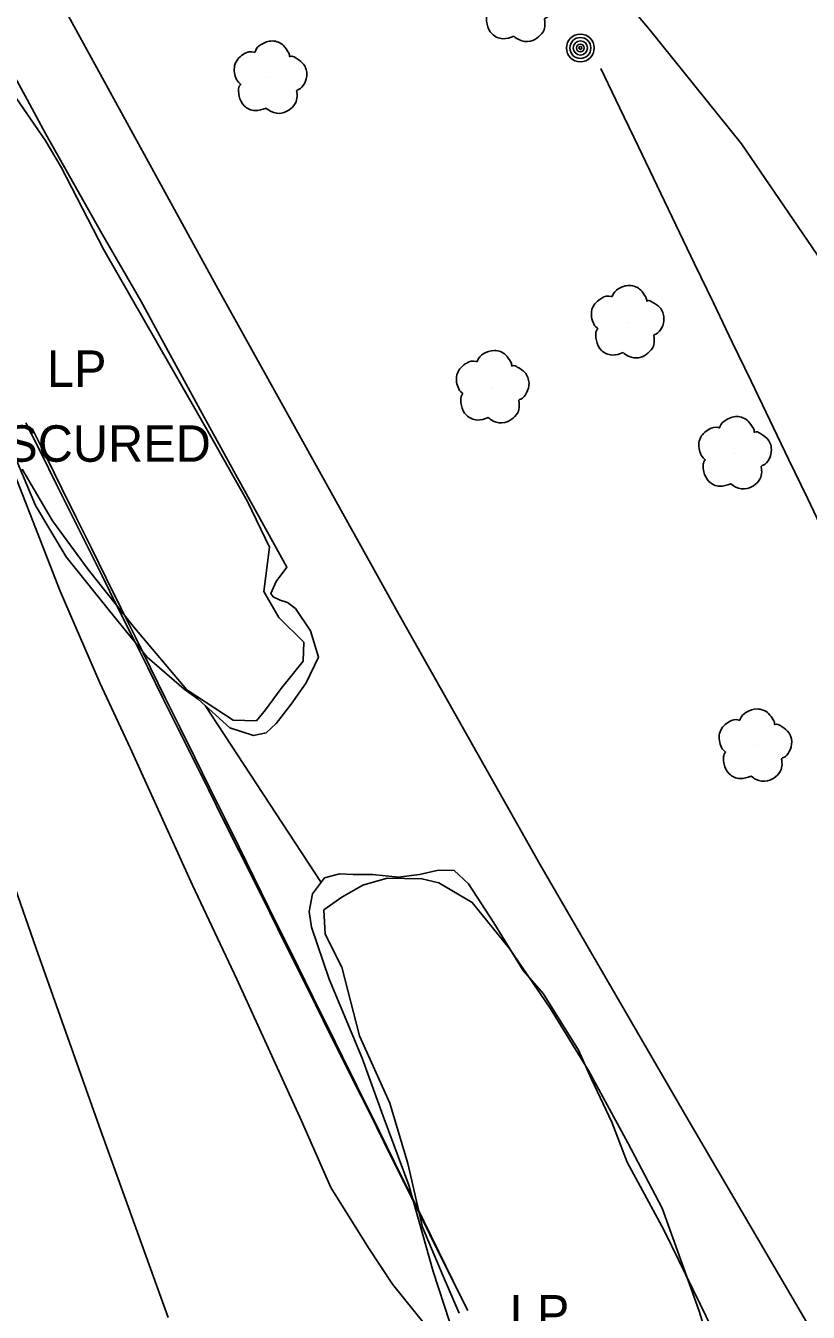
# Model space of a CAD drawing. Extents: x 368532 to 392481, y 10654822 to 10676899.
# Drawn here: x 376254.1 to 376361.6, y 10664864 to 10665040.6 of the extents above; entities that cross this region are included whole.
import ezdxf

# ---------------------------------------------------------------- set-up
doc = ezdxf.new("R2010")
doc.units = 0
for name, color, linetype in [('p_Catenary', 7, 'Continuous'), ('p_dtm obscured area', 7, 'Continuous'), ('p_railroad rr control', 7, 'Continuous'), ('p_road - paved curb', 7, 'Continuous'), ('p_road dirt road', 7, 'Continuous'), ('p_structure fence', 7, 'Continuous'), ('p_utility general pole', 7, 'Continuous'), ('p_veg tree', 7, 'Continuous'), ('p_veg woods', 7, 'Continuous')]:
    doc.layers.add(name, color=color, linetype=linetype)

msp = doc.modelspace()

# ---------------------------------------------------------------- linework, layer by layer
at = {"layer": 'p_Catenary'}
for points in [[(376333.08, 10665034.7), (376335.66, 10665029.34), (376338.24, 10665023.97), (376340.81, 10665018.61), (376343.39, 10665013.25), (376345.97, 10665007.89), (376348.55, 10665002.52), (376351.13, 10664997.16), (376353.71, 10664991.8), (376356.29, 10664986.44), (376358.87, 10664981.07), (376361.45, 10664975.71), (376364.03, 10664970.35)], [(376314.82, 10664864.22), (376312.73, 10664868.42), (376310.64, 10664872.63), (376308.54, 10664876.83), (376306.45, 10664881.03), (376304.36, 10664885.23), (376302.27, 10664889.44), (376300.17, 10664893.64), (376298.08, 10664897.84), (376295.99, 10664902.04), (376293.9, 10664906.25), (376291.8, 10664910.45), (376289.71, 10664914.65), (376287.62, 10664918.85), (376285.53, 10664923.06), (376283.43, 10664927.26), (376281.34, 10664931.46), (376279.25, 10664935.66), (376277.16, 10664939.87), (376275.06, 10664944.07), (376272.97, 10664948.27), (376270.88, 10664952.47), (376268.79, 10664956.68), (376266.69, 10664960.88), (376264.6, 10664965.08), (376262.51, 10664969.28), (376260.42, 10664973.49), (376258.32, 10664977.69), (376256.23, 10664981.89), (376254.14, 10664986.09)], [(376255.03, 10664985.3), (376257.06, 10664981.19), (376259.09, 10664977.08), (376261.12, 10664972.98), (376263.14, 10664968.87), (376265.17, 10664964.76), (376267.2, 10664960.66), (376269.23, 10664956.55), (376271.26, 10664952.45), (376273.28, 10664948.34), (376275.31, 10664944.23), (376277.34, 10664940.13), (376279.37, 10664936.02), (376281.4, 10664931.92), (376283.42, 10664927.81), (376285.45, 10664923.7), (376287.48, 10664919.6), (376289.51, 10664915.49), (376291.54, 10664911.39), (376293.56, 10664907.28), (376295.59, 10664903.17), (376297.62, 10664899.07), (376299.65, 10664894.96), (376301.68, 10664890.85), (376303.7, 10664886.75), (376305.73, 10664882.64), (376307.76, 10664878.54), (376309.79, 10664874.43), (376311.82, 10664870.32), (376313.84, 10664866.22)]]:
    msp.add_lwpolyline(points, dxfattribs=at)
at = {"layer": 'p_dtm obscured area'}
for points in [[(376251.56, 10665035.49), (376254.31, 10665030.47), (376256.9, 10665025.71), (376264.56, 10665012.06), (376269.91, 10665002.8), (376273.94, 10664995.41), (376278.62, 10664986.87), (376282.69, 10664979.42), (376287.33, 10664971.07), (376289.98, 10664966.27), (376288.49, 10664964.28), (376287.78, 10664962.63), (376288.09, 10664962.2), (376289.08, 10664961.75), (376290.05, 10664961.42), (376291.15, 10664960.59), (376293.21, 10664957.5), (376294.32, 10664953.92), (376292.63, 10664950.4), (376290.58, 10664947.44), (376288.53, 10664944.81), (376287.13, 10664943.53), (376285.38, 10664943.14), (376282.16, 10664944.22), (376277.79, 10664948.14)], [(376275.86, 10664949.53), (376270.78, 10664953.93), (376265.62, 10664960.25), (376259.67, 10664967.68), (376255.46, 10664974.73), (376251.51, 10664984.12)], [(376277.79, 10664948.14), (376275.86, 10664949.53)], [(376312.32, 10664862.73), (376310.09, 10664869.6), (376306.73, 10664881.42), (376303.21, 10664890.93), (376300.32, 10664898.86), (376295.78, 10664909.71), (376293.35, 10664916.83), (376293.04, 10664919.02), (376293.5, 10664921.44), (376295.16, 10664923.6), (376297.2, 10664924.19), (376299.09, 10664924.07), (376301.73, 10664924.08), (376305.31, 10664923.73), (376308.17, 10664924.1), (376310.81, 10664924.66), (376312.93, 10664924.61), (376314.9, 10664922.8), (376318.41, 10664917.45), (376322.41, 10664910.89), (376325.18, 10664907.75), (376330.01, 10664899.96), (376331.82, 10664895.99), (376334.61, 10664890.08), (376336.71, 10664884.59), (376341.8, 10664875.22), (376346.74, 10664865.13), (376349.78, 10664858.78)]]:
    msp.add_lwpolyline(points, dxfattribs=at)
at = {"layer": 'p_railroad rr control'}
msp.add_lwpolyline([(376386.08, 10664821.77), (376366.08, 10664854.54), (376345.06, 10664890.43), (376324.71, 10664925.52), (376305.38, 10664959.7), (376280.57, 10665004.42), (376251.39, 10665057.61), (376223.72, 10665108.54), (376199.64, 10665153.53), (376187.41, 10665176.33)], dxfattribs=at)
at = {"layer": 'p_road - paved curb'}
for p, q in [((376258.84, 10664962.96), (376250.93, 10664983.3)), ((376264.28, 10664950.39), (376258.84, 10664962.96)), ((376268.45, 10664941.46), (376264.28, 10664950.39)), ((376277.02, 10664922.6), (376268.45, 10664941.46)), ((376255.55, 10664913.91), (376246.83, 10664938.88)), ((376283.1, 10664909.7), (376277.02, 10664922.6)), ((376264.2, 10664889.52), (376255.55, 10664913.91)), ((376291.99, 10664890.27), (376283.1, 10664909.7)), ((376273.7, 10664863.3), (376264.2, 10664889.52)), ((376296.04, 10664881.13), (376291.99, 10664890.27)), ((376301.19, 10664872.86), (376296.04, 10664881.13)), ((376304.49, 10664867.84), (376301.19, 10664872.86)), ((376309.02, 10664862.21), (376304.49, 10664867.84))]:
    msp.add_line(p, q, dxfattribs=at)
at = {"layer": 'p_road dirt road'}
for p, q in [((376339.76, 10665040.04), (376322.78, 10665060.38)), ((376352.4, 10665024.36), (376339.76, 10665040.04)), ((376364.05, 10665007.36), (376352.4, 10665024.36))]:
    msp.add_line(p, q, dxfattribs=at)
at = {"layer": 'p_structure fence'}
msp.add_line((376294.69, 10664922.98), (376278.75, 10664947.28), dxfattribs=at)
at = {"layer": 'p_utility general pole'}
for radius in [1.9, 1.44, 0.973, 0.539, 0.192]:
    msp.add_circle((376330.28, 10665037.52), radius, dxfattribs=at)
at = {"layer": 'p_veg tree'}
for p, q in [((376287.65, 10665033.4), (376287.65, 10665033.4)), ((376336.69, 10664999.84), (376336.69, 10664999.84)), ((376318.16, 10664990.93), (376318.16, 10664990.93)), ((376351.45, 10664981.85), (376351.45, 10664981.85)), ((376354.24, 10664941.72), (376354.24, 10664941.72))]:
    msp.add_line(p, q, dxfattribs=at)
for points in [[(376321.15, 10665039.13), (376319.64, 10665038.79), (376318.16, 10665039.44), (376317.47, 10665040.78), (376317.38, 10665041.62), (376317.58, 10665042.3), (376317.65, 10665042.43), (376317.57, 10665042.51), (376317.01, 10665043.28), (376316.91, 10665045.21), (376318.21, 10665046.61), (376319.49, 10665046.83), (376319.64, 10665046.81), (376319.69, 10665046.92), (376320.47, 10665047.86), (376322.01, 10665048.35), (376323.56, 10665047.71), (376324.19, 10665046.83), (376324.38, 10665046.31), (376324.39, 10665046.2), (376324.49, 10665046.23), (376325.14, 10665046.07), (376326.18, 10665045.32), (376326.75, 10665043.85), (376326.42, 10665042.5), (376325.63, 10665041.68), (376325.39, 10665041.56), (376325.35, 10665041.5), (376325.36, 10665041.44), (376325.41, 10665040.99), (376325.29, 10665040.02), (376324.55, 10665039.06), (376323.44, 10665038.47), (376321.85, 10665038.66), (376321.13, 10665039.14)], [(376287.12, 10665029.27), (376285.61, 10665028.92), (376284.13, 10665029.58), (376283.44, 10665030.91), (376283.35, 10665031.76), (376283.55, 10665032.43), (376283.62, 10665032.56), (376283.54, 10665032.64), (376282.98, 10665033.41), (376282.88, 10665035.34), (376284.18, 10665036.75), (376285.46, 10665036.96), (376285.61, 10665036.95), (376285.66, 10665037.06), (376286.44, 10665037.99), (376287.98, 10665038.48), (376289.53, 10665037.84), (376290.16, 10665036.96), (376290.35, 10665036.44), (376290.36, 10665036.33), (376290.46, 10665036.36), (376291.11, 10665036.2), (376292.15, 10665035.45), (376292.72, 10665033.98), (376292.39, 10665032.63), (376291.6, 10665031.81), (376291.36, 10665031.69), (376291.32, 10665031.63), (376291.33, 10665031.57), (376291.38, 10665031.12), (376291.26, 10665030.15), (376290.52, 10665029.19), (376289.41, 10665028.6), (376287.82, 10665028.79), (376287.1, 10665029.27)], [(376336.16, 10664995.71), (376334.65, 10664995.37), (376333.17, 10664996.02), (376332.48, 10664997.36), (376332.39, 10664998.2), (376332.59, 10664998.88), (376332.66, 10664999.01), (376332.58, 10664999.09), (376332.02, 10664999.86), (376331.92, 10665001.79), (376333.22, 10665003.19), (376334.5, 10665003.41), (376334.65, 10665003.39), (376334.7, 10665003.5), (376335.48, 10665004.44), (376337.02, 10665004.93), (376338.57, 10665004.29), (376339.2, 10665003.41), (376339.39, 10665002.89), (376339.4, 10665002.78), (376339.5, 10665002.81), (376340.15, 10665002.65), (376341.19, 10665001.9), (376341.76, 10665000.43), (376341.43, 10664999.08), (376340.64, 10664998.26), (376340.4, 10664998.14), (376340.36, 10664998.08), (376340.37, 10664998.02), (376340.42, 10664997.57), (376340.3, 10664996.6), (376339.56, 10664995.64), (376338.45, 10664995.04), (376336.86, 10664995.24), (376336.14, 10664995.72)], [(376317.63, 10664986.8), (376316.11, 10664986.45), (376314.64, 10664987.11), (376313.94, 10664988.44), (376313.86, 10664989.29), (376314.06, 10664989.96), (376314.13, 10664990.09), (376314.05, 10664990.17), (376313.48, 10664990.95), (376313.39, 10664992.87), (376314.69, 10664994.28), (376315.97, 10664994.49), (376316.12, 10664994.48), (376316.17, 10664994.59), (376316.95, 10664995.52), (376318.48, 10664996.01), (376320.03, 10664995.38), (376320.67, 10664994.5), (376320.85, 10664993.98), (376320.86, 10664993.86), (376320.96, 10664993.89), (376321.62, 10664993.73), (376322.65, 10664992.98), (376323.23, 10664991.52), (376322.89, 10664990.17), (376322.1, 10664989.34), (376321.87, 10664989.23), (376321.83, 10664989.17), (376321.84, 10664989.1), (376321.88, 10664988.65), (376321.77, 10664987.68), (376321.03, 10664986.72), (376319.91, 10664986.13), (376318.32, 10664986.32), (376317.61, 10664986.8)], [(376350.92, 10664977.72), (376349.4, 10664977.37), (376347.93, 10664978.03), (376347.23, 10664979.36), (376347.14, 10664980.21), (376347.34, 10664980.88), (376347.42, 10664981.01), (376347.34, 10664981.09), (376346.77, 10664981.86), (376346.67, 10664983.79), (376347.97, 10664985.2), (376349.25, 10664985.41), (376349.4, 10664985.4), (376349.45, 10664985.51), (376350.23, 10664986.44), (376351.77, 10664986.93), (376353.32, 10664986.29), (376353.96, 10664985.41), (376354.14, 10664984.89), (376354.15, 10664984.78), (376354.25, 10664984.81), (376354.9, 10664984.65), (376355.94, 10664983.9), (376356.51, 10664982.43), (376356.18, 10664981.08), (376355.39, 10664980.26), (376355.15, 10664980.14), (376355.12, 10664980.08), (376355.12, 10664980.02), (376355.17, 10664979.57), (376355.05, 10664978.6), (376354.31, 10664977.64), (376353.2, 10664977.05), (376351.61, 10664977.24), (376350.89, 10664977.72)], [(376353.71, 10664937.59), (376352.19, 10664937.24), (376350.72, 10664937.9), (376350.02, 10664939.23), (376349.93, 10664940.08), (376350.13, 10664940.76), (376350.21, 10664940.89), (376350.13, 10664940.96), (376349.56, 10664941.74), (376349.46, 10664943.66), (376350.76, 10664945.07), (376352.04, 10664945.28), (376352.19, 10664945.27), (376352.24, 10664945.38), (376353.02, 10664946.32), (376354.56, 10664946.8), (376356.11, 10664946.17), (376356.75, 10664945.29), (376356.93, 10664944.77), (376356.94, 10664944.65), (376357.04, 10664944.68), (376357.69, 10664944.52), (376358.73, 10664943.77), (376359.3, 10664942.31), (376358.97, 10664940.96), (376358.18, 10664940.14), (376357.94, 10664940.02), (376357.91, 10664939.96), (376357.91, 10664939.9), (376357.96, 10664939.44), (376357.84, 10664938.48), (376357.1, 10664937.51), (376355.99, 10664936.92), (376354.4, 10664937.12), (376353.68, 10664937.59)]]:
    msp.add_spline(points, degree=3, dxfattribs=at)
at = {"layer": 'p_veg woods'}
for points in [[(376252.37, 10665031.3), (376256.79, 10665024.87), (376258.99, 10665021.18), (376264.85, 10665009.81), (376279.49, 10664984.3), (376284.57, 10664975.26), (376287.61, 10664969.02), (376286.81, 10664962.94), (376288.88, 10664959.37), (376292.32, 10664955.95), (376292.2, 10664953.37), (376289.18, 10664949.63), (376287.03, 10664946.66), (376285.8, 10664945.15), (376282.63, 10664945.27), (376276.25, 10664949.41), (376269.06, 10664957.94), (376262.7, 10664965.92), (376257.82, 10664972.61), (376253.64, 10664979.71)], [(376313.63, 10664863.89), (376311.42, 10664868.95), (376308.61, 10664875.69), (376306.59, 10664884.4), (376304.11, 10664892.69), (376299.97, 10664901.93), (376297.52, 10664911.35), (376295.23, 10664915.89), (376295.07, 10664919.23), (376297.51, 10664920.98), (376300.42, 10664922.62), (376303.74, 10664923.58), (376308.52, 10664923.5), (376310.83, 10664922.94), (376315.43, 10664920.24), (376320.52, 10664913.95), (376326.13, 10664905.73), (376331.41, 10664897.17), (376336.78, 10664887.24), (376341.52, 10664878.27), (376346.54, 10664864.28), (376348.3, 10664858.74)]]:
    msp.add_lwpolyline(points, dxfattribs=at)

# ---------------------------------------------------------------- texts
at = {"layer": 'p_dtm obscured area'}
msp.add_text(' OBSCURED', height=5, dxfattribs=at).set_placement((376239.79, 10664980.73))
at = {"layer": 'p_utility general pole'}
for p in [(376257.04, 10664991.01), (376320.59, 10664861.36)]:
    msp.add_text('LP', height=5, dxfattribs=at).set_placement(p)

doc.saveas('drawing.dxf')
